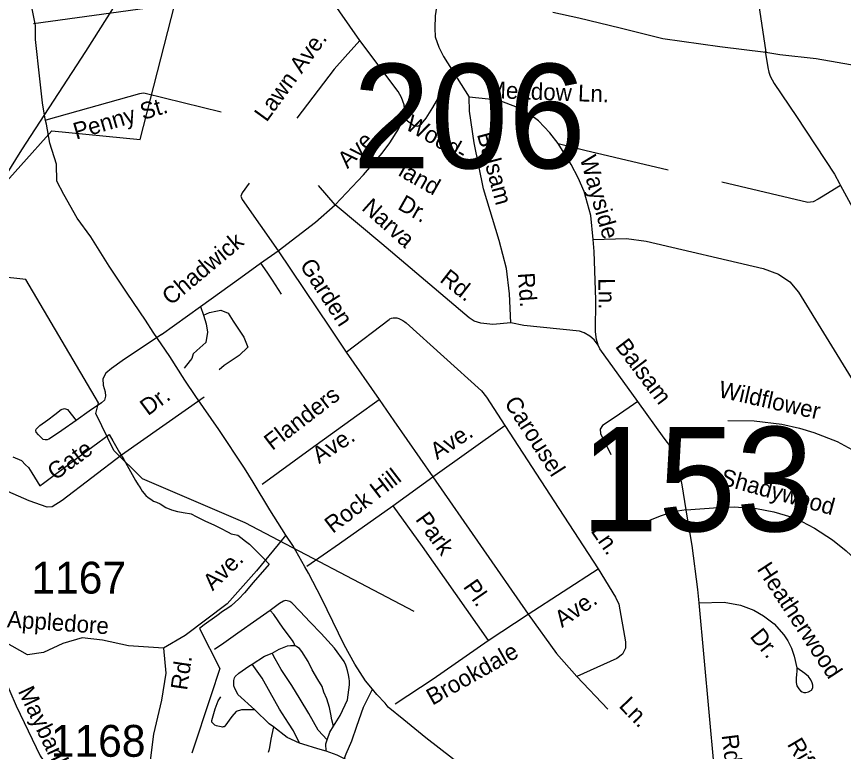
# Model space of a CAD drawing. Extents: x 884530 to 1028605, y 526725 to 653634.
# Drawn here: x 968366 to 971611, y 581398 to 584283 of the extents above; entities that cross this region are included whole.
import ezdxf

# ---------------------------------------------------------------- set-up
doc = ezdxf.new("R2010")
doc.units = 0
for name, color, linetype in [('Exist Boundary Political City Limit New', 7, 'Continuous'), ('Exist Hydrographic Creek Single Shore', 7, 'Continuous'), ('Exist Road Non-System Type 51', 7, 'Continuous'), ('Exist Road Non-System Type 51 Label', 7, 'Continuous'), ('Exist Road Primary NC Attributed', 7, 'Continuous'), ('Exist Road Primary US UnDivided 4 Lane Attributed', 7, 'Continuous'), ('Exist Road Secondary Structure Standard Bridge Number Label', 7, 'Continuous'), ('Exist Road Secondary Type 51 Attributed', 7, 'Continuous'), ('Exist Road Secondary Type 51 Label', 7, 'Continuous'), ('Exist Road Secondary Type 51 Number Label', 7, 'Continuous'), ('Exist Utilities Electrical Transmission Line', 7, 'Continuous'), ('Map Preparation Boundary City Limit Buffer Line', 7, 'Continuous')]:
    doc.layers.add(name, color=color, linetype=linetype)

msp = doc.modelspace()

# ---------------------------------------------------------------- linework, layer by layer
at = {"layer": 'Exist Boundary Political City Limit New'}
msp.add_lwpolyline([(968351.4, 582554.2), (968385.5, 582540.1), (968401.6, 582523.5), (968412.9, 582511.8), (968425.7, 582491.1), (968457, 582440.6), (968471.3, 582451.2), (968601, 582547.2), (968729.1, 582642), (968743.8, 582616.9), (968770.3, 582571.6), (968786.4, 582544.1), (968833.1, 582461.8), (968843.8, 582444.2), (968847.3, 582438.5), (968853.6, 582428.3), (968859.2, 582419), (968873.1, 582402.8), (968882.8, 582394.1), (968892.8, 582387.5), (968903.4, 582380.6), (968914.6, 582376.4), (968930.1, 582369.4), (968952.2, 582355.8), (968973.9, 582346.6), (968997.1, 582340.3), (969004.9, 582338.9), (969028.2, 582334.5), (969044.8, 582332.2), (969051.9, 582330.6), (969070.6, 582320.4), (969107.2, 582302.2), (969139.9, 582287.6), (969166.6, 582274), (969196.3, 582258.6), (969207.9, 582252.5), (969228.4, 582247.8), (969234.9, 582246.2), (969246.1, 582237.8), (969264.9, 582223.2), (969280.6, 582211.2), (969309.9, 582181.9), (969336.6, 582155.2), (969357.4, 582133.5), (969295.1, 582061.2), (969261.2, 582019.8), (969238.7, 581996.4), (969208.7, 581969.4), (969195, 581959.6), (969174.9, 581947), (969151.9, 581930.5), (969102.2, 581894.3), (969083.7, 581880.6), (969163.4, 581722.8), (969128.1, 581615.8), (969053.6, 581390.5)], dxfattribs=at)
at = {"layer": 'Exist Hydrographic Creek Single Shore'}
msp.add_lwpolyline([(969926.5, 581947.7), (969263.2, 582295.8), (968860.5, 582468.1), (968747.7, 582578.6), (968677.6, 582724.4), (968687.5, 582766.9), (968402.2, 583250), (968187, 583274), (968231.8, 583510.4), (968260.2, 583561.5), (968504.5, 583834.4), (968851, 583800.3), (969108.1, 584802.9)], dxfattribs=at)
at = {"layer": 'Exist Road Non-System Type 51'}
for p, q in [((969713.7, 584189.4), (969463.4, 584547.3)), ((968433, 584255.1), (968909.1, 584320.6)), ((969616.8, 583544.2), (969551, 583619.6)), ((969323.6, 583314.1), (969393, 583362.8)), ((968935.1, 583034.4), (969087.8, 583144.4)), ((969087.8, 583144.4), (969099.1, 583110.6)), ((969659, 582965.8), (969788.8, 582779.6)), ((970000.3, 582476.2), (970282.8, 582677.5)), ((969842.8, 582361.6), (970000.3, 582476.2)), ((970000.3, 582476.2), (970373.7, 581936.4)), ((970373.7, 581936.4), (970648, 582114.1)), ((970217.5, 581832.7), (970373.7, 581936.4)), ((970564.5, 581691.9), (970686.8, 581564.1))]:
    msp.add_line(p, q, dxfattribs=at)
for points in [[(970028.5, 584416.6), (970009.4, 584285), (970007.2, 584237.1), (970009.5, 584203.7), (970023.1, 584163.1), (970041.2, 584126.1), (970142, 583966.6)], [(969713.7, 584189.4), (969655.2, 584124.5), (969612.8, 584076.8), (969466.4, 583883.3)], [(969886.5, 583884.1), (969888, 583889.3), (969889.3, 583906.4), (969886.7, 583936.8), (969877.3, 583965.6), (969864.1, 583988.4), (969713.7, 584189.4)], [(971303.8, 584147), (971313.9, 584083.2), (971318.4, 584064.9), (971324.3, 584049), (971339.2, 584020.6), (971427.3, 583890.3), (971576, 583664.5), (971596.2, 583627.1), (971600.3, 583619.4)], [(968481.9, 583876.9), (968849.5, 583981), (968862.4, 583983.5), (968870.9, 583981.4), (969169.6, 583909.1)], [(969886.5, 583884.1), (969924.9, 583855.6), (969939.2, 583852.6), (969949, 583855.8), (969955.9, 583862.2), (969973.6, 583883.5), (969999.9, 583925.1), (970028.7, 583976.1)], [(970492.1, 583784.2), (970458.6, 583826.4), (970414.2, 583873.2), (970384, 583895.8), (970336.4, 583924.8), (970255.7, 583953.9), (970142, 583966.6)], [(970306.4, 583079.7), (970300.7, 583193.8), (970289.1, 583294), (970259.7, 583404.1), (970198.6, 583606.6), (970162.4, 583787.4), (970143, 583911.3), (970142, 583966.6)], [(969616.8, 583544.2), (969727.9, 583661.9), (969800.3, 583746.3), (969831.1, 583787.4), (969865.4, 583841.2), (969886.5, 583884.1)], [(970492.1, 583784.2), (970596.5, 583758), (970923.6, 583680.6)], [(970628.4, 583407.1), (970619.7, 583501.4), (970594, 583596.3), (970570.6, 583649.1), (970542.5, 583702.2), (970492.1, 583784.2)], [(969278.4, 583628.8), (969251.7, 583591), (969246.6, 583577.6), (969251.1, 583564.7), (969393, 583362.8)], [(971600.3, 583619.4), (971524.8, 583573.6), (971512, 583566.1), (971492.8, 583555.4), (971471.5, 583552.2), (971133.4, 583632.3)], [(971600.3, 583619.4), (971646.5, 583533.6), (971704.9, 583441.5), (971712.9, 583422.7), (971716.6, 583406.4), (971716.7, 583394.2)], [(969393, 583362.8), (969539.8, 583475.4), (969616.8, 583544.2)], [(970306.4, 583079.7), (970235.4, 583074.1), (970188.7, 583079.6), (970162.3, 583086.4), (970141.9, 583099.4), (969799, 583389.9), (969616.8, 583544.2)], [(970628.4, 583407.1), (970760.3, 583411.5), (970837.5, 583401.3), (971296.7, 583293), (971356.4, 583271.1), (971400.9, 583241.2), (971435, 583200.5), (971966.8, 582334.4)], [(970648.9, 582993), (970642.6, 583014.4), (970638.5, 583045.3), (970639.2, 583170.6), (970632.8, 583360.4), (970628.4, 583407.1)], [(969393, 583362.8), (969593.8, 583063.1), (969659, 582965.8)], [(969087.8, 583144.4), (969246, 583258.2), (969323.6, 583314.1)], [(969323.6, 583314.1), (969348.2, 583279.8), (969369.2, 583248.2), (969404, 583192.4)], [(969099.1, 583110.6), (969110.8, 583075.8), (969115, 583043.2), (969108.6, 583002.5), (969073.3, 582971.3), (969058.8, 582959.1), (969054, 582940.8), (969047.2, 582932.5), (969024.4, 582902.9)], [(969099.1, 583110.6), (969123.4, 583121.1), (969148.5, 583126.4), (969167.4, 583130.1), (969195.9, 583118.7), (969216.7, 583086.5), (969231.5, 583063), (969257.4, 583024.7), (969274.2, 582984.8), (969240.1, 582951.7), (969181.4, 582912.3), (969161.3, 582895.8)], [(969659, 582965.8), (969827.9, 583093.9), (969831.6, 583096), (969837.7, 583098.3), (969844.3, 583099.7), (969851.6, 583100.5), (969857.9, 583099.4), (969865.9, 583096.9), (969873.9, 583093.2), (969882.4, 583089.4), (969890, 583084.2), (969894.9, 583080.6), (970191.1, 582813.1), (970211, 582788.3), (970282.8, 582677.5)], [(970648.9, 582993), (970632.8, 583013.1), (970615.8, 583028.2), (970594.1, 583040.5), (970574.8, 583047.2), (970356.5, 583069.7), (970306.4, 583079.7)], [(968935.1, 583034.4), (968779.9, 582931.7), (968738, 582901.3), (968716.3, 582882.1), (968704.8, 582860.4), (968705.7, 582835.9), (968714.3, 582809.5), (968715.4, 582791.8), (968711.4, 582777), (968699.1, 582766.5), (968650.5, 582733.9), (968599.4, 582697.5), (968543.5, 582658.1), (968498.9, 582626.9), (968493.3, 582623.3), (968485.6, 582621.6), (968478.1, 582620.7), (968470.3, 582622.9), (968452, 582640.3), (968443.5, 582651.5), (968441.4, 582657.8), (968443.6, 582663.4), (968457.7, 582676.9), (968489, 582700), (968516.5, 582721.1), (968540.9, 582739.6), (968554.3, 582743.7), (968566, 582739.9), (968599.4, 582697.5)], [(970803.8, 582771.3), (970655.1, 582978), (970648.9, 582993)], [(969101.8, 582788.9), (968777.8, 582561), (968545, 582382.4), (968505.1, 582357.9), (968485.7, 582356.9), (968415.1, 582381.4), (968331.2, 582418.2)], [(969329.6, 582447.4), (969518.3, 582583.9), (969701.3, 582716.2), (969788.8, 582779.6)], [(969788.8, 582779.6), (969846.9, 582696.2), (970000.3, 582476.2)], [(970803.8, 582771.3), (970715.6, 582709.7), (970665.3, 582677.5), (970656.8, 582663.1), (970657.6, 582645.4), (970698, 582563)], [(970993.5, 582346.3), (970978.3, 582443.7), (970964.8, 582507.6), (970949.6, 582557.9), (970933.6, 582593.1), (970907.7, 582626.9), (970803.8, 582771.3)], [(971157.4, 582696.8), (971261.1, 582695.9), (971370, 582682.4), (971439, 582666.8), (971494.8, 582649.7), (971586.6, 582614.2), (971688, 582558.9), (971752.6, 582514.7), (971848.2, 582439.6), (971966.8, 582334.4)], [(970282.8, 582677.5), (970494.5, 582350.8), (970648, 582114.1)], [(969505, 582125.5), (969633.1, 582213.4), (969842.8, 582361.6)], [(969842.8, 582361.6), (969958.1, 582202.6), (970217.5, 581832.7)], [(970993.5, 582346.3), (971120.2, 582354.8), (971184.1, 582357.8), (971231.3, 582354.6), (971269.9, 582350.8), (971338.5, 582337.9), (971404.3, 582318.5), (971448.3, 582300.2), (971497.2, 582274.3), (971567.7, 582228.9), (971622.5, 582185.8), (971659.6, 582150.1), (971698.2, 582105), (971724, 582068.9), (971852.9, 581865)], [(970993.5, 582346.3), (970943.5, 582338.1), (970891.5, 582321.4), (970843.3, 582301.7)], [(971045.1, 581980.8), (971040.4, 582033.9), (971017.5, 582206.5), (971002.3, 582297.6), (970993.5, 582346.3)], [(970648, 582114.1), (970717.1, 582003.7), (970730.1, 581976.1), (970755.8, 581828.3), (970756.3, 581802.8), (970744.7, 581779.9), (970721.3, 581763), (970564.5, 581691.9)], [(969610.2, 581496.3), (969636, 581538.6), (969665, 581600.9), (969672.8, 581659.7), (969672.6, 581673.9), (969671.4, 581684.4), (969668.6, 581698), (969664.6, 581716), (969661.2, 581728.5), (969657.8, 581736.8), (969651.8, 581750.8), (969613.6, 581802.9), (969561.8, 581861.1), (969518.2, 581904.6), (969477.2, 581948), (969446.3, 581981), (969442.9, 581983.6), (969438.6, 581986.1), (969433.7, 581987.9), (969427.8, 581989.2), (969421.9, 581989.8), (969417.6, 581989.1), (969413.1, 581987.2), (969397.5, 581978.2), (969360.9, 581951.5)], [(970731.6, 580391.9), (970777.7, 580421.5), (970798.4, 580447.8), (970819.7, 580489.3), (970835.9, 580530.4), (970882.4, 580669.3), (970927, 580739.7), (971002.6, 580830.6), (971033, 580881.9), (971054.9, 580933.8), (971069.9, 580994.7), (971102.9, 581227.5), (971104.5, 581336.7), (971045.1, 581980.8)], [(971045.1, 581980.8), (971142.8, 581983.7), (971206.9, 581972.4), (971259.6, 581952.1), (971297.8, 581930.2), (971338.9, 581898.4), (971377.9, 581854.9), (971393, 581832), (971407.8, 581803), (971417.5, 581772.3), (971427.9, 581725.8), (971427.9, 581713), (971426.6, 581700), (971425.7, 581685.2), (971426.1, 581668.9), (971428.7, 581655.8), (971436.4, 581643.1), (971443.1, 581635.8), (971449.4, 581631.6), (971455.8, 581629.6), (971463, 581629.6), (971473.9, 581632.1), (971485.4, 581637.8), (971490.7, 581647.2), (971491.1, 581657.5), (971489.1, 581667.6), (971483.8, 581679.1), (971473.5, 581692.2), (971459.7, 581703.2), (971427.9, 581725.8)], [(969360.9, 581951.5), (969308.5, 581914.6), (969234, 581862), (969179.6, 581822.9), (969143.3, 581797.5)], [(969457.6, 581813.8), (969455.2, 581821), (969452.7, 581827.1), (969449.3, 581833.4), (969412.5, 581881.8), (969375.1, 581935.9), (969360.9, 581951.5)], [(970373.7, 581936.4), (970485.3, 581782.6), (970564.5, 581691.9)], [(969369.5, 581783.9), (969397.3, 581798.6), (969423, 581810.1), (969430, 581812), (969441, 581813.1), (969457.6, 581813.8)], [(969610.2, 581496.3), (969603.4, 581521.7), (969599.2, 581544.4), (969593.6, 581569.9), (969583.6, 581603.9), (969572.3, 581631), (969565.2, 581652.2), (969548.2, 581680.6), (969526.4, 581718.4), (969510.2, 581750.7), (969485.7, 581790.6), (969475.8, 581801.2), (969466.4, 581808.9), (969457.6, 581813.8)], [(969852, 581585), (970001.3, 581682.3), (970217.5, 581832.7)], [(969290.7, 581740.9), (969339, 581771.3), (969369.5, 581783.9)], [(969584.5, 581442.6), (969549.1, 581480.7), (969512.7, 581546), (969479.2, 581602.3), (969446.5, 581655.9), (969404.9, 581720), (969380.4, 581761), (969369.5, 581783.9)], [(969301.3, 581561.4), (969235, 581621.4), (969220.8, 581648.2), (969219.5, 581651.4), (969218.7, 581654.7), (969218.5, 581658.7), (969218.6, 581664.6), (969218.9, 581670.6), (969219.3, 581676.8), (969220.3, 581681.4), (969221.3, 581686.7), (969222.5, 581689.2), (969224.3, 581691.6), (969237.7, 581704.9), (969277.4, 581732.6), (969290.7, 581740.9)], [(969476.4, 581429.8), (969453.3, 581479.1), (969433.2, 581508.6), (969397.5, 581563.3), (969361.2, 581629.6), (969329.4, 581685.9), (969290.7, 581740.9)], [(969301.3, 581561.4), (969273.1, 581560.6), (969248.6, 581561.4), (969227.7, 581554.2), (969211.4, 581534.3), (969183.2, 581496.9), (969180.5, 581494.5), (969177.5, 581493.7), (969173.8, 581493.6), (969168.7, 581494.1), (969162, 581495.2), (969156.4, 581496.4), (969150.5, 581497.9), (969144.7, 581501.1), (969139.6, 581504.2), (969136, 581508.1), (969132.8, 581512.6), (969132.1, 581514.9), (969132, 581516.9), (969132.5, 581519), (969146, 581565.1), (969156.8, 581595.9), (969167.7, 581612.3)], [(969373.9, 581494.6), (969357.2, 581506.5), (969301.3, 581561.4)], [(969373.9, 581494.6), (969363.5, 581445.6), (969358.4, 581413.2), (969356.3, 581402), (969353, 581393.4)], [(969476.4, 581429.8), (969427.4, 581452.5), (969373.9, 581494.6)], [(969584.5, 581442.6), (969595.9, 581472.8), (969610.2, 581496.3)], [(969580.9, 581398.1), (969548.5, 581407.4), (969490, 581426.2), (969476.4, 581429.8)], [(969580.9, 581398.1), (969580, 581427.1), (969584.5, 581442.6)], [(969673.7, 581358.3), (969624.5, 581382.6), (969580.9, 581398.1)]]:
    msp.add_lwpolyline(points, dxfattribs=at)
at = {"layer": 'Exist Road Primary NC Attributed'}
for points in [[(969423, 582246.6), (969360.6, 582346.7), (969294.2, 582455.1), (969260.1, 582510.4), (969159.3, 582661.8), (969069.7, 582791.1), (969026, 582854.8), (968967, 582948.8), (968902.3, 583043.1), (968871.9, 583090.2), (968799.6, 583196.8), (968729.3, 583303.3), (968657.2, 583417.8), (968603.7, 583491.9), (968550.9, 583583.6), (968524.6, 583636.5), (968522.5, 583702.9), (968496.8, 583785.4), (968483.6, 583860.2), (968478.6, 583879.5), (968467.9, 583944), (968457.5, 584038.2), (968440.8, 584192.9), (968440.7, 584247.9), (968414.7, 584381.6)], [(969762.3, 581642.4), (969735.6, 581675.4), (969693.7, 581740.8), (969652.4, 581816.3), (969607.5, 581908), (969562.7, 581999.5), (969512, 582097.4), (969496.9, 582121.9), (969449.8, 582205.7), (969423, 582246.6)], [(970317.8, 581150.9), (970294.8, 581181.6), (970240.7, 581235.5), (970161, 581302.3), (970077.1, 581369.4), (969971.9, 581450.9), (969886.4, 581522.1), (969824.1, 581572.1), (969812.4, 581586.6), (969779.7, 581621.8), (969762.3, 581642.4)]]:
    msp.add_lwpolyline(points, dxfattribs=at)
at = {"layer": 'Exist Road Primary US UnDivided 4 Lane Attributed'}
for points in [[(970470.8, 584299.7), (970572.2, 584278.1), (970734.7, 584238.9), (970902.2, 584196.3), (971126.6, 584164.6), (971306.8, 584142.9)], [(971306.8, 584142.9), (971362, 584134.4), (971503.9, 584117.6), (971669, 584089.9), (971741.8, 584081.4), (971903, 584051.6)]]:
    msp.add_lwpolyline(points, dxfattribs=at)
at = {"layer": 'Exist Road Secondary Type 51 Attributed'}
for points in [[(970722.8, 585486.9), (970811.9, 585389.4), (970989.7, 585216.9), (971060.9, 585067.9), (971168.5, 584868), (971199.2, 584825.7), (971256.8, 584671.9), (971253, 584502.7), (971306.8, 584142.9)], [(969423, 582246.6), (969308.1, 582106.3), (969192.5, 581977.1), (969027.8, 581852.5), (968943.3, 581803.5)], [(968943.3, 581803.5), (968805.3, 581812.4), (968703, 581834.7), (968622.9, 581843.6), (968547.2, 581821.3), (968471.6, 581785.7), (968409.3, 581776.8), (968266.9, 581856.9), (968289.2, 581750), (968364.8, 581576.4), (968458.2, 581380.5), (968671.8, 581073.2)], [(968943.3, 581803.5), (968952.2, 581705.5), (968934.4, 581598.7), (968903.2, 581464.9), (968889.9, 581362.7), (968878.9, 581299.7), (968854.3, 581255.8), (968825.2, 581210.5), (968769.7, 581157.8), (968671.8, 581073.2)], [(969589.8, 581051.9), (969588.7, 581075.9), (969591.9, 581124.2), (969602.6, 581191.7), (969612.8, 581251.3), (969630.8, 581306.8), (969653.1, 581371.9), (969659.6, 581387.8), (969681.4, 581439), (969701.4, 581496.4), (969727.9, 581571.5), (969762.3, 581642.4)]]:
    msp.add_lwpolyline(points, dxfattribs=at)
at = {"layer": 'Exist Utilities Electrical Transmission Line'}
msp.add_lwpolyline([(968829, 584450.6), (968636.2, 584145), (968384.8, 583759.6), (968215.3, 583487.3), (968011.9, 583164.1), (967806.5, 582834.9), (967615.9, 582533.3), (967388.8, 582162.9), (967316.1, 581909.1), (967206.9, 581532.8), (967091.1, 581134.4), (967049.8, 580981.8), (967007.4, 580797.2), (966987.7, 580747.8), (966922.9, 580611.8), (966823.3, 580393.2), (966751.9, 580235.6), (966657.3, 580050.8), (966562.6, 579855.9)], dxfattribs=at)
at = {"layer": 'Map Preparation Boundary City Limit Buffer Line'}
msp.add_lwpolyline([(968351.4, 582554.2), (968385.5, 582540.1), (968401.6, 582523.5), (968412.9, 582511.8), (968425.7, 582491.1), (968457, 582440.6), (968471.3, 582451.2), (968601, 582547.2), (968729.1, 582642), (968743.8, 582616.9), (968770.3, 582571.6), (968786.4, 582544.1), (968833.1, 582461.8), (968843.8, 582444.2), (968847.3, 582438.5), (968853.6, 582428.3), (968859.2, 582419), (968873.1, 582402.8), (968882.8, 582394.1), (968892.8, 582387.5), (968903.4, 582380.6), (968914.6, 582376.4), (968930.1, 582369.4), (968952.2, 582355.8), (968973.9, 582346.6), (968997.1, 582340.3), (969004.9, 582338.9), (969028.2, 582334.5), (969044.8, 582332.2), (969051.9, 582330.6), (969070.6, 582320.4), (969107.2, 582302.2), (969139.9, 582287.6), (969166.6, 582274), (969196.3, 582258.6), (969207.9, 582252.5), (969228.4, 582247.8), (969234.9, 582246.2), (969246.1, 582237.8), (969264.9, 582223.2), (969280.6, 582211.2), (969309.9, 582181.9), (969336.6, 582155.2), (969357.4, 582133.5), (969295.1, 582061.2), (969261.2, 582019.8), (969238.7, 581996.4), (969208.7, 581969.4), (969195, 581959.6), (969174.9, 581947), (969151.9, 581930.5), (969102.2, 581894.3), (969083.7, 581880.6), (969163.4, 581722.8), (969128.1, 581615.8), (969053.6, 581390.5)], dxfattribs=at)

# ---------------------------------------------------------------- texts
at = {"layer": 'Exist Road Non-System Type 51 Label'}
for s, height, rotation, p in [('Lawn Ave.', 65.62, 53.9921, (969347.1, 583865.7)), ('Meadow Ln.', 65.62, 357.8667, (970212.7, 583963.4)), ('Penny St.', 65.62, 16.3996, (968599.8, 583799.2)), ('Wood-', 65.62, 330.3985, (969887, 583843)), ('Ave.', 65.62, 44.7194, (969665, 583683.5)), ('Balsam', 65.62, 285.0525, (970172.5, 583820.5)), ('Wayside', 65.62, 286.0071, (970576.1, 583727.2)), ('land', 65.62, 330.3985, (969860, 583660.7)), ('Narva', 65.62, 318.3373, (969716.9, 583526.2)), ('Dr.', 65.62, 330.3985, (969857.9, 583529)), ('Chadwick', 65.62, 39.9332, (968971.1, 583146.3)), ('Garden', 65.62, 302.9912, (969475.3, 583306)), ('Rd.', 65.62, 322.1443, (970023.3, 583244.3)), ('Rd.', 65.62, 273.9593, (970333.4, 583275.3)), ('Ln.', 65.62, 270.5261, (970649.5, 583255.1)), ('Balsam', 65.62, 307.0741, (970712.7, 582987.1)), ('Wildflower', 65.62, 347.274, (971117.4, 582789.5)), ('Flanders', 65.62, 37.4876, (969369.4, 582577)), ('Dr.', 65.62, 36.4923, (968881.6, 582713.4)), ('Carousel', 65.62, 302.7378, (970278, 582766.1)), ('Ave.', 65.62, 33.0122, (969553.2, 582525.6)), ('Ave.', 65.62, 33.0122, (970016.6, 582541.4)), ('Gate', 65.62, 36.2798, (968517.6, 582459.3)), ('Rock Hill', 65.62, 37.4876, (969606.9, 582251.3)), ('Shadywood', 65.62, 344.6165, (971124.3, 582446.2)), ('Park', 65.62, 305.5404, (969929.2, 582308.6)), ('Ln.', 65.62, 304.5218, (970617.4, 582263.4)), ('Heatherwood', 65.617, 303.2265, (971269.6, 582113.5)), ('Pl.', 65.62, 304.7259, (970116.6, 582044.3)), ('Ave.', 65.62, 34.5247, (970506.6, 581881.8)), ('Dr.', 65.62, 308.9458, (971241.3, 581848.2)), ('Brookdale', 65.62, 29.4853, (969998.1, 581577.1)), ('Ln.', 65.62, 313.7712, (970726.8, 581574.2)), ('Rd.', 65.62, 277.1204, (971132.9, 581461.3)), ('Riford', 65.62, 300.4623, (971388.4, 581426))]:
    msp.add_text(s, height=height, rotation=rotation, dxfattribs=at).set_placement(p)
at = {"layer": 'Exist Road Secondary Structure Standard Bridge Number Label'}
for s, p in [('206', (969685.6, 583687)), ('153', (970579.4, 582261.7))]:
    msp.add_text(s, height=410.1, dxfattribs=at).set_placement(p)
at = {"layer": 'Exist Road Secondary Type 51 Label'}
for s, rotation, p in [('Ave.', 44.0194, (969135.7, 582025.6)), ('Appledore', 356.015, (968327.2, 581885.3)), ('Rd.', 81.6971, (969035.1, 581635.3)), ('Maybank', 295.346, (968370.3, 581634.6))]:
    msp.add_text(s, height=65.62, rotation=rotation, dxfattribs=at).set_placement(p)
at = {"layer": 'Exist Road Secondary Type 51 Number Label'}
for s, p in [('1167', (968424, 582017.4)), ('1168', (968500.2, 581376.7))]:
    msp.add_text(s, height=125, dxfattribs=at).set_placement(p)

doc.saveas('drawing.dxf')
